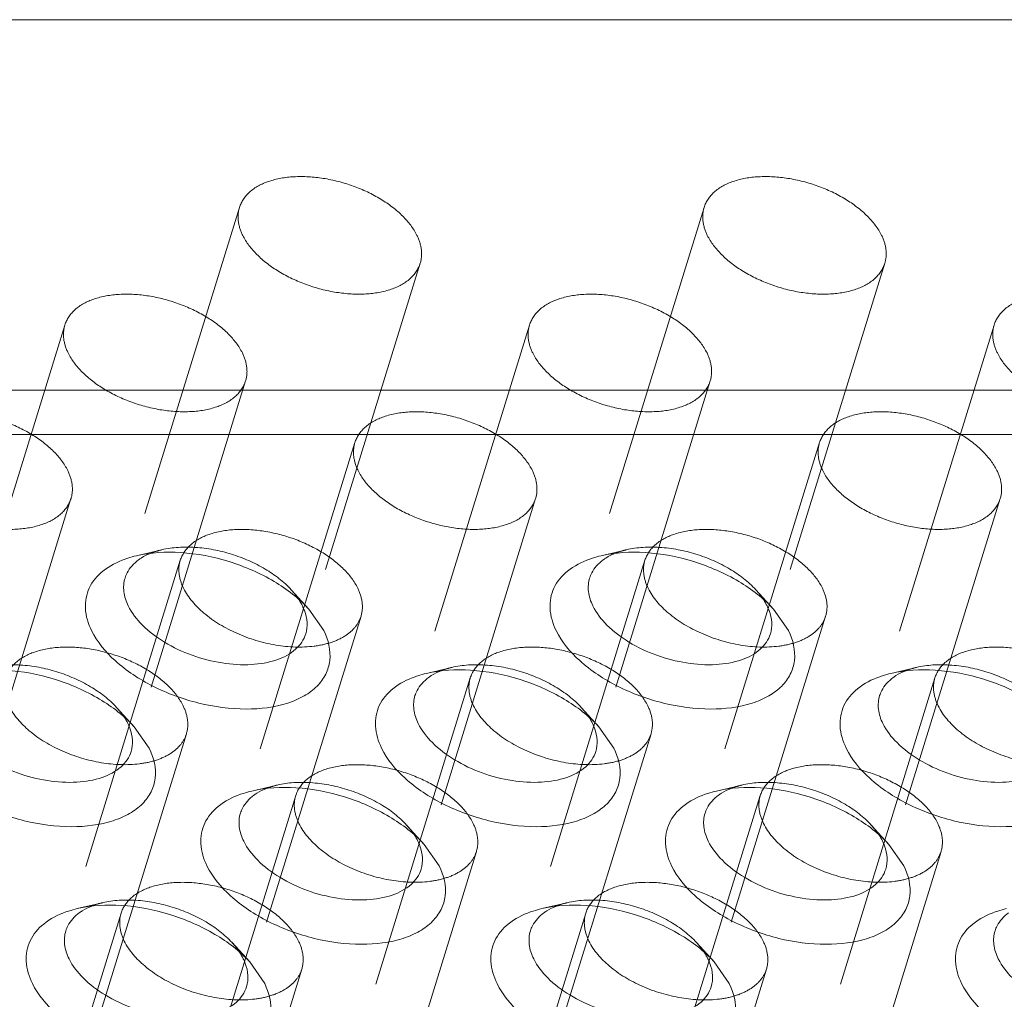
# Model space of a CAD drawing. Header units: millimetres. Extents: x 4065 to 8083, y -652 to 5416.
# Tile 262 of 278: x 5022 to 5038, y 5232 to 5247. Entities that reach past the tile are written whole.
import ezdxf

# ---------------------------------------------------------------- set-up
doc = ezdxf.new("R2010")
doc.units = ezdxf.units.MM
doc.header["$LTSCALE"] = 0.8
doc.linetypes.add('HIDDEN', pattern=[9.525, 6.35, -3.175])
doc.layers.get('0').update_dxf_attribs({"linetype": 'CONTINUOUS', "lineweight": 0})
doc.layers.add('3', color=5, linetype='HIDDEN', lineweight=0)

msp = doc.modelspace()

# ---------------------------------------------------------------- linework, layer by layer
for p, q in [((5093.454, 5247.038), (4942.4, 5247.038)), ((5091.639, 5241.163), (4940.585, 5241.163)), ((5091.67, 5240.461), (4940.616, 5240.461)), ((5026.641, 5237.694), (5026.879, 5237.353)), ((5034.01, 5237.694), (5034.248, 5237.353)), ((5023.872, 5235.829), (5024.11, 5235.488)), ((5031.24, 5235.829), (5031.479, 5235.488)), ((5028.471, 5233.964), (5028.709, 5233.623)), ((5035.84, 5233.964), (5036.078, 5233.623)), ((5025.702, 5232.1), (5025.94, 5231.758)), ((5033.071, 5232.1), (5033.309, 5231.758))]:
    msp.add_line(p, q)
for centre in [(5025.814, 5237.388), (5033.183, 5237.388), (5023.045, 5235.523), (5030.414, 5235.523), (5027.645, 5233.658), (5035.013, 5233.658), (5024.876, 5231.793), (5032.244, 5231.793)]:
    msp.add_arc(centre, 0.808, 20.4981, 26.1954)
for points, knots in [([(5023.195, 5237.353), (5023.141, 5237.462), (5023.069, 5237.69), (5023.134, 5238.046), (5023.375, 5238.329), (5023.601, 5238.442), (5023.726, 5238.487)], [0, 0, 0, 0, 0.254004, 0.482836, 0.721908, 1, 1, 1, 1]), ([(5023.725, 5238.187), (5023.733, 5238.215), (5023.779, 5238.326), (5023.865, 5238.419), (5023.938, 5238.473)], [0, 0, 0, 0, 0.240012, 1, 1, 1, 1]), ([(5023.726, 5238.487), (5023.741, 5238.492), (5023.8, 5238.512), (5023.86, 5238.529), (5023.906, 5238.54)], [0, 0, 0, 0, 0.243995, 1, 1, 1, 1]), ([(5023.906, 5238.54), (5024.134, 5238.593), (5024.636, 5238.619), (5025.384, 5238.474), (5026.082, 5238.171), (5026.483, 5237.867), (5026.641, 5237.694)], [0, 0, 0, 0, 0.236674, 0.49996, 0.763238, 1, 1, 1, 1]), ([(5023.938, 5238.473), (5023.953, 5238.484), (5024.016, 5238.527), (5024.085, 5238.561), (5024.14, 5238.582)], [0, 0, 0, 0, 0.238443, 1, 1, 1, 1]), ([(5030.563, 5237.353), (5030.51, 5237.462), (5030.438, 5237.69), (5030.502, 5238.046), (5030.743, 5238.329), (5030.969, 5238.442), (5031.095, 5238.487)], [0, 0, 0, 0, 0.254004, 0.482836, 0.721908, 1, 1, 1, 1]), ([(5031.093, 5238.187), (5031.102, 5238.215), (5031.147, 5238.326), (5031.233, 5238.419), (5031.307, 5238.473)], [0, 0, 0, 0, 0.240012, 1, 1, 1, 1]), ([(5031.095, 5238.487), (5031.109, 5238.492), (5031.168, 5238.512), (5031.228, 5238.529), (5031.274, 5238.54)], [0, 0, 0, 0, 0.243995, 1, 1, 1, 1]), ([(5031.274, 5238.54), (5031.502, 5238.593), (5032.005, 5238.619), (5032.752, 5238.474), (5033.45, 5238.171), (5033.852, 5237.867), (5034.01, 5237.694)], [0, 0, 0, 0, 0.236674, 0.49996, 0.763238, 1, 1, 1, 1]), ([(5031.307, 5238.473), (5031.321, 5238.484), (5031.385, 5238.527), (5031.454, 5238.561), (5031.508, 5238.582)], [0, 0, 0, 0, 0.238443, 1, 1, 1, 1]), ([(5023.776, 5237.745), (5023.741, 5237.816), (5023.692, 5237.962), (5023.704, 5238.119), (5023.725, 5238.187)], [0, 0, 0, 0, 0.525878, 1, 1, 1, 1]), ([(5031.145, 5237.745), (5031.11, 5237.816), (5031.061, 5237.962), (5031.072, 5238.119), (5031.093, 5238.187)], [0, 0, 0, 0, 0.525878, 1, 1, 1, 1]), ([(5026.591, 5237.302), (5026.563, 5237.209), (5026.434, 5237.026), (5026.117, 5236.865), (5025.711, 5236.797), (5025.093, 5236.837), (5024.484, 5237.053), (5024.004, 5237.413), (5023.832, 5237.632), (5023.776, 5237.745)], [0, 0, 0, 0, 0.088055, 0.191757, 0.316249, 0.457585, 0.752193, 0.885964, 1, 1, 1, 1]), ([(5033.96, 5237.302), (5033.931, 5237.209), (5033.803, 5237.026), (5033.485, 5236.865), (5033.08, 5236.797), (5032.461, 5236.837), (5031.852, 5237.053), (5031.372, 5237.413), (5031.2, 5237.632), (5031.145, 5237.745)], [0, 0, 0, 0, 0.088055, 0.191757, 0.316249, 0.457585, 0.752193, 0.885964, 1, 1, 1, 1]), ([(5026.571, 5237.671), (5026.594, 5237.61), (5026.623, 5237.486), (5026.609, 5237.359), (5026.591, 5237.302)], [0, 0, 0, 0, 0.519412, 1, 1, 1, 1]), ([(5033.94, 5237.671), (5033.963, 5237.61), (5033.992, 5237.486), (5033.977, 5237.359), (5033.96, 5237.302)], [0, 0, 0, 0, 0.519412, 1, 1, 1, 1]), ([(5026.879, 5237.353), (5026.95, 5237.208), (5027.011, 5236.96), (5026.918, 5236.654), (5026.774, 5236.46), (5026.564, 5236.305), (5026.191, 5236.147), (5025.615, 5236.08), (5024.882, 5236.179), (5024.17, 5236.44), (5023.578, 5236.825), (5023.284, 5237.172), (5023.195, 5237.353)], [0, 0, 0, 0, 0.096773, 0.141577, 0.188039, 0.23902, 0.296136, 0.42893, 0.580086, 0.73539, 0.87927, 1, 1, 1, 1]), ([(5034.248, 5237.353), (5034.319, 5237.208), (5034.38, 5236.96), (5034.287, 5236.654), (5034.142, 5236.46), (5033.932, 5236.305), (5033.559, 5236.147), (5032.983, 5236.08), (5032.251, 5236.179), (5031.539, 5236.44), (5030.946, 5236.825), (5030.652, 5237.172), (5030.563, 5237.353)], [0, 0, 0, 0, 0.096773, 0.141577, 0.188039, 0.23902, 0.296136, 0.42893, 0.580086, 0.73539, 0.87927, 1, 1, 1, 1]), ([(5021.136, 5236.675), (5021.365, 5236.728), (5021.867, 5236.754), (5022.615, 5236.609), (5023.313, 5236.307), (5023.714, 5236.002), (5023.872, 5235.829)], [0, 0, 0, 0, 0.236674, 0.49996, 0.763238, 1, 1, 1, 1]), ([(5027.794, 5235.488), (5027.741, 5235.597), (5027.669, 5235.826), (5027.733, 5236.181), (5027.974, 5236.464), (5028.2, 5236.578), (5028.326, 5236.622)], [0, 0, 0, 0, 0.254004, 0.482836, 0.721908, 1, 1, 1, 1]), ([(5028.324, 5236.322), (5028.333, 5236.35), (5028.378, 5236.462), (5028.464, 5236.554), (5028.537, 5236.608)], [0, 0, 0, 0, 0.240012, 1, 1, 1, 1]), ([(5028.326, 5236.622), (5028.34, 5236.627), (5028.399, 5236.647), (5028.459, 5236.664), (5028.505, 5236.675)], [0, 0, 0, 0, 0.243995, 1, 1, 1, 1]), ([(5028.505, 5236.675), (5028.733, 5236.728), (5029.236, 5236.754), (5029.983, 5236.609), (5030.681, 5236.307), (5031.082, 5236.002), (5031.241, 5235.829)], [0, 0, 0, 0, 0.236674, 0.49996, 0.763238, 1, 1, 1, 1]), ([(5028.537, 5236.608), (5028.552, 5236.619), (5028.616, 5236.662), (5028.685, 5236.696), (5028.739, 5236.717)], [0, 0, 0, 0, 0.238443, 1, 1, 1, 1]), ([(5035.163, 5235.488), (5035.109, 5235.597), (5035.037, 5235.826), (5035.102, 5236.181), (5035.342, 5236.464), (5035.569, 5236.578), (5035.694, 5236.622)], [0, 0, 0, 0, 0.254004, 0.482836, 0.721908, 1, 1, 1, 1]), ([(5035.693, 5236.322), (5035.701, 5236.35), (5035.747, 5236.462), (5035.832, 5236.554), (5035.906, 5236.608)], [0, 0, 0, 0, 0.240012, 1, 1, 1, 1]), ([(5035.694, 5236.622), (5035.709, 5236.627), (5035.768, 5236.647), (5035.828, 5236.664), (5035.873, 5236.675)], [0, 0, 0, 0, 0.243995, 1, 1, 1, 1]), ([(5035.873, 5236.675), (5036.101, 5236.728), (5036.604, 5236.754), (5037.352, 5236.609), (5038.05, 5236.307), (5038.451, 5236.002), (5038.609, 5235.829)], [0, 0, 0, 0, 0.236674, 0.49996, 0.763238, 1, 1, 1, 1]), ([(5035.906, 5236.608), (5035.921, 5236.619), (5035.984, 5236.662), (5036.053, 5236.696), (5036.107, 5236.717)], [0, 0, 0, 0, 0.238443, 1, 1, 1, 1]), ([(5028.376, 5235.88), (5028.341, 5235.951), (5028.292, 5236.098), (5028.303, 5236.254), (5028.324, 5236.322)], [0, 0, 0, 0, 0.525878, 1, 1, 1, 1]), ([(5035.744, 5235.88), (5035.709, 5235.951), (5035.66, 5236.098), (5035.672, 5236.254), (5035.693, 5236.322)], [0, 0, 0, 0, 0.525878, 1, 1, 1, 1]), ([(5023.822, 5235.437), (5023.794, 5235.344), (5023.665, 5235.162), (5023.348, 5235), (5022.942, 5234.933), (5022.324, 5234.972), (5021.715, 5235.188), (5021.235, 5235.548), (5021.063, 5235.767), (5021.007, 5235.88)], [0, 0, 0, 0, 0.088055, 0.191757, 0.316249, 0.457585, 0.752193, 0.885964, 1, 1, 1, 1]), ([(5031.191, 5235.437), (5031.162, 5235.344), (5031.034, 5235.162), (5030.716, 5235), (5030.311, 5234.933), (5029.692, 5234.972), (5029.083, 5235.188), (5028.603, 5235.548), (5028.431, 5235.767), (5028.376, 5235.88)], [0, 0, 0, 0, 0.088055, 0.191757, 0.316249, 0.457585, 0.752193, 0.885964, 1, 1, 1, 1]), ([(5038.559, 5235.437), (5038.531, 5235.344), (5038.402, 5235.162), (5038.085, 5235), (5037.679, 5234.933), (5037.061, 5234.972), (5036.452, 5235.188), (5035.972, 5235.548), (5035.8, 5235.767), (5035.744, 5235.88)], [0, 0, 0, 0, 0.088055, 0.191757, 0.316249, 0.457585, 0.752193, 0.885964, 1, 1, 1, 1]), ([(5023.802, 5235.806), (5023.825, 5235.745), (5023.854, 5235.622), (5023.84, 5235.494), (5023.822, 5235.437)], [0, 0, 0, 0, 0.519412, 1, 1, 1, 1]), ([(5031.171, 5235.806), (5031.194, 5235.745), (5031.223, 5235.622), (5031.208, 5235.494), (5031.191, 5235.437)], [0, 0, 0, 0, 0.519412, 1, 1, 1, 1]), ([(5024.11, 5235.488), (5024.181, 5235.343), (5024.242, 5235.095), (5024.149, 5234.789), (5024.005, 5234.595), (5023.795, 5234.44), (5023.422, 5234.282), (5022.846, 5234.215), (5022.113, 5234.314), (5021.401, 5234.575), (5020.809, 5234.96), (5020.515, 5235.307), (5020.426, 5235.488)], [0, 0, 0, 0, 0.096773, 0.141577, 0.188039, 0.23902, 0.296136, 0.42893, 0.580086, 0.73539, 0.87927, 1, 1, 1, 1]), ([(5031.479, 5235.488), (5031.55, 5235.343), (5031.611, 5235.095), (5031.518, 5234.789), (5031.373, 5234.595), (5031.163, 5234.44), (5030.79, 5234.282), (5030.214, 5234.215), (5029.482, 5234.314), (5028.77, 5234.575), (5028.177, 5234.96), (5027.883, 5235.307), (5027.794, 5235.488)], [0, 0, 0, 0, 0.096773, 0.141577, 0.188039, 0.23902, 0.296136, 0.42893, 0.580086, 0.73539, 0.87927, 1, 1, 1, 1]), ([(5038.847, 5235.488), (5038.918, 5235.343), (5038.979, 5235.095), (5038.886, 5234.789), (5038.742, 5234.595), (5038.532, 5234.44), (5038.159, 5234.282), (5037.583, 5234.215), (5036.85, 5234.314), (5036.138, 5234.575), (5035.546, 5234.96), (5035.252, 5235.307), (5035.163, 5235.488)], [0, 0, 0, 0, 0.096773, 0.141577, 0.188039, 0.23902, 0.296136, 0.42893, 0.580086, 0.73539, 0.87927, 1, 1, 1, 1]), ([(5025.736, 5234.81), (5025.964, 5234.863), (5026.466, 5234.889), (5027.214, 5234.745), (5027.912, 5234.442), (5028.313, 5234.137), (5028.471, 5233.964)], [0, 0, 0, 0, 0.236674, 0.49996, 0.763238, 1, 1, 1, 1]), ([(5033.104, 5234.81), (5033.332, 5234.863), (5033.835, 5234.889), (5034.582, 5234.745), (5035.281, 5234.442), (5035.682, 5234.137), (5035.84, 5233.964)], [0, 0, 0, 0, 0.236674, 0.49996, 0.763238, 1, 1, 1, 1]), ([(5025.025, 5233.623), (5024.971, 5233.733), (5024.9, 5233.961), (5024.964, 5234.317), (5025.205, 5234.599), (5025.431, 5234.713), (5025.557, 5234.758)], [0, 0, 0, 0, 0.254004, 0.482836, 0.721908, 1, 1, 1, 1]), ([(5025.555, 5234.457), (5025.564, 5234.485), (5025.609, 5234.597), (5025.695, 5234.689), (5025.768, 5234.743)], [0, 0, 0, 0, 0.240012, 1, 1, 1, 1]), ([(5025.557, 5234.758), (5025.571, 5234.763), (5025.63, 5234.783), (5025.69, 5234.799), (5025.736, 5234.81)], [0, 0, 0, 0, 0.243995, 1, 1, 1, 1]), ([(5025.768, 5234.743), (5025.783, 5234.754), (5025.846, 5234.797), (5025.916, 5234.831), (5025.97, 5234.852)], [0, 0, 0, 0, 0.238443, 1, 1, 1, 1]), ([(5032.394, 5233.623), (5032.34, 5233.733), (5032.268, 5233.961), (5032.333, 5234.317), (5032.573, 5234.599), (5032.799, 5234.713), (5032.925, 5234.758)], [0, 0, 0, 0, 0.254004, 0.482836, 0.721908, 1, 1, 1, 1]), ([(5032.924, 5234.457), (5032.932, 5234.485), (5032.977, 5234.597), (5033.063, 5234.689), (5033.137, 5234.743)], [0, 0, 0, 0, 0.240012, 1, 1, 1, 1]), ([(5032.925, 5234.758), (5032.939, 5234.763), (5032.998, 5234.783), (5033.058, 5234.799), (5033.104, 5234.81)], [0, 0, 0, 0, 0.243995, 1, 1, 1, 1]), ([(5033.137, 5234.743), (5033.152, 5234.754), (5033.215, 5234.797), (5033.284, 5234.831), (5033.338, 5234.852)], [0, 0, 0, 0, 0.238443, 1, 1, 1, 1]), ([(5025.607, 5234.015), (5025.572, 5234.086), (5025.523, 5234.233), (5025.534, 5234.389), (5025.555, 5234.457)], [0, 0, 0, 0, 0.525878, 1, 1, 1, 1]), ([(5032.975, 5234.015), (5032.94, 5234.086), (5032.891, 5234.233), (5032.902, 5234.389), (5032.924, 5234.457)], [0, 0, 0, 0, 0.525878, 1, 1, 1, 1]), ([(5028.422, 5233.572), (5028.393, 5233.48), (5028.265, 5233.297), (5027.947, 5233.135), (5027.541, 5233.068), (5026.923, 5233.108), (5026.314, 5233.323), (5025.834, 5233.683), (5025.662, 5233.902), (5025.607, 5234.015)], [0, 0, 0, 0, 0.088055, 0.191757, 0.316249, 0.457585, 0.752193, 0.885964, 1, 1, 1, 1]), ([(5028.402, 5233.941), (5028.424, 5233.88), (5028.454, 5233.757), (5028.439, 5233.63), (5028.422, 5233.572)], [0, 0, 0, 0, 0.519412, 1, 1, 1, 1]), ([(5035.79, 5233.572), (5035.761, 5233.48), (5035.633, 5233.297), (5035.315, 5233.135), (5034.91, 5233.068), (5034.292, 5233.108), (5033.683, 5233.323), (5033.202, 5233.683), (5033.03, 5233.902), (5032.975, 5234.015)], [0, 0, 0, 0, 0.088055, 0.191757, 0.316249, 0.457585, 0.752193, 0.885964, 1, 1, 1, 1]), ([(5035.77, 5233.941), (5035.793, 5233.88), (5035.822, 5233.757), (5035.808, 5233.63), (5035.79, 5233.572)], [0, 0, 0, 0, 0.519412, 1, 1, 1, 1]), ([(5028.709, 5233.623), (5028.781, 5233.478), (5028.841, 5233.23), (5028.748, 5232.924), (5028.604, 5232.73), (5028.394, 5232.575), (5028.021, 5232.417), (5027.445, 5232.35), (5026.713, 5232.449), (5026, 5232.71), (5025.408, 5233.096), (5025.114, 5233.442), (5025.025, 5233.623)], [0, 0, 0, 0, 0.096773, 0.141577, 0.188039, 0.23902, 0.296136, 0.42893, 0.580086, 0.73539, 0.87927, 1, 1, 1, 1]), ([(5036.078, 5233.623), (5036.149, 5233.478), (5036.21, 5233.23), (5036.117, 5232.924), (5035.973, 5232.73), (5035.763, 5232.575), (5035.39, 5232.417), (5034.813, 5232.35), (5034.081, 5232.449), (5033.369, 5232.71), (5032.776, 5233.096), (5032.482, 5233.442), (5032.394, 5233.623)], [0, 0, 0, 0, 0.096773, 0.141577, 0.188039, 0.23902, 0.296136, 0.42893, 0.580086, 0.73539, 0.87927, 1, 1, 1, 1]), ([(5022.967, 5232.945), (5023.195, 5232.999), (5023.697, 5233.024), (5024.445, 5232.88), (5025.143, 5232.577), (5025.544, 5232.273), (5025.702, 5232.1)], [0, 0, 0, 0, 0.236674, 0.49996, 0.763238, 1, 1, 1, 1]), ([(5030.335, 5232.945), (5030.563, 5232.999), (5031.066, 5233.024), (5031.813, 5232.88), (5032.512, 5232.577), (5032.913, 5232.273), (5033.071, 5232.1)], [0, 0, 0, 0, 0.236674, 0.49996, 0.763238, 1, 1, 1, 1]), ([(5022.256, 5231.758), (5022.202, 5231.868), (5022.131, 5232.096), (5022.195, 5232.452), (5022.436, 5232.734), (5022.662, 5232.848), (5022.788, 5232.893)], [0, 0, 0, 0, 0.254004, 0.482836, 0.721908, 1, 1, 1, 1]), ([(5022.786, 5232.593), (5022.794, 5232.62), (5022.84, 5232.732), (5022.926, 5232.824), (5022.999, 5232.878)], [0, 0, 0, 0, 0.240012, 1, 1, 1, 1]), ([(5022.788, 5232.893), (5022.802, 5232.898), (5022.861, 5232.918), (5022.921, 5232.934), (5022.967, 5232.945)], [0, 0, 0, 0, 0.243995, 1, 1, 1, 1]), ([(5022.999, 5232.878), (5023.014, 5232.889), (5023.077, 5232.932), (5023.147, 5232.966), (5023.201, 5232.987)], [0, 0, 0, 0, 0.238443, 1, 1, 1, 1]), ([(5029.625, 5231.758), (5029.571, 5231.868), (5029.499, 5232.096), (5029.564, 5232.452), (5029.804, 5232.734), (5030.03, 5232.848), (5030.156, 5232.893)], [0, 0, 0, 0, 0.254004, 0.482836, 0.721908, 1, 1, 1, 1]), ([(5030.154, 5232.593), (5030.163, 5232.62), (5030.208, 5232.732), (5030.294, 5232.824), (5030.368, 5232.878)], [0, 0, 0, 0, 0.240012, 1, 1, 1, 1]), ([(5030.156, 5232.893), (5030.17, 5232.898), (5030.229, 5232.918), (5030.289, 5232.934), (5030.335, 5232.945)], [0, 0, 0, 0, 0.243995, 1, 1, 1, 1]), ([(5030.368, 5232.878), (5030.382, 5232.889), (5030.446, 5232.932), (5030.515, 5232.966), (5030.569, 5232.987)], [0, 0, 0, 0, 0.238443, 1, 1, 1, 1]), ([(5036.993, 5231.758), (5036.939, 5231.868), (5036.868, 5232.096), (5036.932, 5232.452), (5037.173, 5232.734), (5037.399, 5232.848), (5037.525, 5232.893)], [0, 0, 0, 0, 0.254004, 0.482836, 0.721908, 1, 1, 1, 1]), ([(5037.523, 5232.593), (5037.531, 5232.62), (5037.577, 5232.732), (5037.663, 5232.824), (5037.736, 5232.878)], [0, 0, 0, 0, 0.240012, 1, 1, 1, 1]), ([(5037.525, 5232.893), (5037.539, 5232.898), (5037.598, 5232.918), (5037.658, 5232.934), (5037.704, 5232.945)], [0, 0, 0, 0, 0.243995, 1, 1, 1, 1]), ([(5022.838, 5232.15), (5022.803, 5232.221), (5022.753, 5232.368), (5022.765, 5232.524), (5022.786, 5232.593)], [0, 0, 0, 0, 0.525878, 1, 1, 1, 1]), ([(5030.206, 5232.15), (5030.171, 5232.221), (5030.122, 5232.368), (5030.133, 5232.524), (5030.154, 5232.593)], [0, 0, 0, 0, 0.525878, 1, 1, 1, 1]), ([(5037.575, 5232.15), (5037.54, 5232.221), (5037.49, 5232.368), (5037.502, 5232.524), (5037.523, 5232.593)], [0, 0, 0, 0, 0.525878, 1, 1, 1, 1]), ([(5025.652, 5231.707), (5025.624, 5231.615), (5025.495, 5231.432), (5025.178, 5231.27), (5024.772, 5231.203), (5024.154, 5231.243), (5023.545, 5231.458), (5023.065, 5231.818), (5022.893, 5232.037), (5022.838, 5232.15)], [0, 0, 0, 0, 0.088055, 0.191757, 0.316249, 0.457585, 0.752193, 0.885964, 1, 1, 1, 1]), ([(5025.633, 5232.076), (5025.655, 5232.016), (5025.684, 5231.892), (5025.67, 5231.765), (5025.652, 5231.707)], [0, 0, 0, 0, 0.519412, 1, 1, 1, 1]), ([(5033.021, 5231.707), (5032.992, 5231.615), (5032.864, 5231.432), (5032.546, 5231.27), (5032.141, 5231.203), (5031.522, 5231.243), (5030.913, 5231.458), (5030.433, 5231.818), (5030.261, 5232.037), (5030.206, 5232.15)], [0, 0, 0, 0, 0.088055, 0.191757, 0.316249, 0.457585, 0.752193, 0.885964, 1, 1, 1, 1]), ([(5033.001, 5232.076), (5033.024, 5232.016), (5033.053, 5231.892), (5033.039, 5231.765), (5033.021, 5231.707)], [0, 0, 0, 0, 0.519412, 1, 1, 1, 1]), ([(5040.389, 5231.707), (5040.361, 5231.615), (5040.232, 5231.432), (5039.915, 5231.27), (5039.509, 5231.203), (5038.891, 5231.243), (5038.282, 5231.458), (5037.802, 5231.818), (5037.63, 5232.037), (5037.575, 5232.15)], [0, 0, 0, 0, 0.088055, 0.191757, 0.316249, 0.457585, 0.752193, 0.885964, 1, 1, 1, 1]), ([(5025.94, 5231.758), (5026.011, 5231.613), (5026.072, 5231.366), (5025.979, 5231.059), (5025.835, 5230.865), (5025.625, 5230.71), (5025.252, 5230.552), (5024.676, 5230.485), (5023.944, 5230.584), (5023.231, 5230.846), (5022.639, 5231.231), (5022.345, 5231.577), (5022.256, 5231.758)], [0, 0, 0, 0, 0.096773, 0.141577, 0.188039, 0.23902, 0.296136, 0.42893, 0.580086, 0.73539, 0.87927, 1, 1, 1, 1]), ([(5033.309, 5231.758), (5033.38, 5231.613), (5033.441, 5231.366), (5033.348, 5231.059), (5033.204, 5230.865), (5032.993, 5230.71), (5032.62, 5230.552), (5032.044, 5230.485), (5031.312, 5230.584), (5030.6, 5230.846), (5030.007, 5231.231), (5029.713, 5231.577), (5029.625, 5231.758)], [0, 0, 0, 0, 0.096773, 0.141577, 0.188039, 0.23902, 0.296136, 0.42893, 0.580086, 0.73539, 0.87927, 1, 1, 1, 1]), ([(5040.677, 5231.758), (5040.748, 5231.613), (5040.809, 5231.366), (5040.716, 5231.059), (5040.572, 5230.865), (5040.362, 5230.71), (5039.989, 5230.552), (5039.413, 5230.485), (5038.681, 5230.584), (5037.968, 5230.846), (5037.376, 5231.231), (5037.082, 5231.577), (5036.993, 5231.758)], [0, 0, 0, 0, 0.096773, 0.141577, 0.188039, 0.23902, 0.296136, 0.42893, 0.580086, 0.73539, 0.87927, 1, 1, 1, 1])]:
    msp.add_open_spline(points, degree=3, knots=knots)
for points in [[(5026.485, 5237.84), (5026.505, 5237.809), (5026.523, 5237.777), (5026.54, 5237.745)], [(5033.854, 5237.84), (5033.874, 5237.809), (5033.892, 5237.777), (5033.908, 5237.745)], [(5023.716, 5235.975), (5023.736, 5235.945), (5023.754, 5235.913), (5023.771, 5235.88)], [(5031.085, 5235.975), (5031.105, 5235.945), (5031.123, 5235.913), (5031.139, 5235.88)], [(5028.316, 5234.111), (5028.335, 5234.08), (5028.354, 5234.048), (5028.37, 5234.015)], [(5035.684, 5234.111), (5035.704, 5234.08), (5035.722, 5234.048), (5035.738, 5234.015)], [(5025.546, 5232.246), (5025.566, 5232.215), (5025.585, 5232.183), (5025.601, 5232.15)], [(5032.915, 5232.246), (5032.935, 5232.215), (5032.953, 5232.183), (5032.969, 5232.15)]]:
    msp.add_open_spline(points, degree=3)
at = {"layer": '3'}
for p, q in [((5025.54, 5244.062), (5023.725, 5238.187)), ((5032.909, 5244.062), (5031.093, 5238.187)), ((5028.407, 5243.177), (5026.591, 5237.302)), ((5035.775, 5243.177), (5033.96, 5237.302)), ((5022.771, 5242.198), (5020.956, 5236.323)), ((5030.14, 5242.198), (5028.324, 5236.323)), ((5037.508, 5242.198), (5035.693, 5236.323)), ((5025.638, 5241.312), (5023.822, 5235.437)), ((5033.006, 5241.312), (5031.191, 5235.437)), ((5027.371, 5240.333), (5025.555, 5234.458)), ((5034.739, 5240.333), (5032.924, 5234.458)), ((5022.868, 5239.447), (5021.053, 5233.572)), ((5030.237, 5239.447), (5028.421, 5233.572)), ((5037.605, 5239.447), (5035.79, 5233.572)), ((5024.309, 5238.635), (5023.905, 5238.54)), ((5031.678, 5238.635), (5031.274, 5238.54)), ((5024.602, 5238.468), (5022.786, 5232.593)), ((5031.97, 5238.468), (5030.155, 5232.593)), ((5039.339, 5238.468), (5037.523, 5232.593)), ((5026.361, 5238.001), (5026.641, 5237.694)), ((5033.729, 5238.001), (5034.009, 5237.694)), ((5027.468, 5237.582), (5025.652, 5231.707)), ((5034.836, 5237.582), (5033.021, 5231.707)), ((5028.909, 5236.77), (5028.505, 5236.675)), ((5036.277, 5236.77), (5035.873, 5236.675)), ((5029.201, 5236.603), (5027.385, 5230.728)), ((5036.569, 5236.603), (5034.754, 5230.728)), ((5023.592, 5236.136), (5023.872, 5235.829)), ((5030.96, 5236.136), (5031.24, 5235.829)), ((5024.699, 5235.717), (5022.883, 5229.842)), ((5032.067, 5235.717), (5030.252, 5229.842)), ((5026.14, 5234.905), (5025.736, 5234.81)), ((5033.508, 5234.905), (5033.104, 5234.81)), ((5026.432, 5234.738), (5024.616, 5228.863)), ((5033.8, 5234.738), (5031.985, 5228.863)), ((5028.191, 5234.271), (5028.471, 5233.964)), ((5035.56, 5234.271), (5035.84, 5233.964)), ((5029.298, 5233.852), (5027.483, 5227.977)), ((5036.667, 5233.852), (5034.851, 5227.977)), ((5023.37, 5233.04), (5022.967, 5232.945)), ((5030.739, 5233.04), (5030.335, 5232.945)), ((5023.663, 5232.873), (5021.847, 5226.998)), ((5031.031, 5232.873), (5029.216, 5226.998)), ((5025.422, 5232.406), (5025.702, 5232.1)), ((5032.791, 5232.406), (5033.071, 5232.1)), ((5026.529, 5231.988), (5024.713, 5226.113)), ((5033.897, 5231.988), (5032.082, 5226.113))]:
    msp.add_line(p, q, dxfattribs=at)
for centre in [(5024.546, 5237.551), (5031.915, 5237.551), (5029.146, 5235.686), (5036.514, 5235.686), (5026.376, 5233.822), (5033.745, 5233.822), (5023.607, 5231.957), (5030.976, 5231.957)]:
    msp.add_arc(centre, 1.108, 109.6104, 111.5294, dxfattribs=at)
for points, knots in [([(5028.355, 5243.619), (5028.3, 5243.732), (5028.128, 5243.951), (5027.778, 5244.213), (5027.348, 5244.416), (5026.879, 5244.537), (5026.42, 5244.566), (5026.015, 5244.499), (5025.697, 5244.337), (5025.569, 5244.155), (5025.54, 5244.062)], [0, 0, 0, 0, 0.11391, 0.247494, 0.393901, 0.543049, 0.684203, 0.808528, 0.912094, 1, 1, 1, 1]), ([(5035.724, 5243.619), (5035.668, 5243.732), (5035.497, 5243.951), (5035.147, 5244.213), (5034.716, 5244.416), (5034.248, 5244.537), (5033.789, 5244.566), (5033.383, 5244.499), (5033.066, 5244.337), (5032.937, 5244.155), (5032.909, 5244.062)], [0, 0, 0, 0, 0.11391, 0.247494, 0.393901, 0.543049, 0.684203, 0.808528, 0.912094, 1, 1, 1, 1]), ([(5025.54, 5244.062), (5025.519, 5243.994), (5025.508, 5243.837), (5025.557, 5243.691), (5025.592, 5243.619)], [0, 0, 0, 0, 0.474456, 1, 1, 1, 1]), ([(5032.909, 5244.062), (5032.888, 5243.994), (5032.877, 5243.837), (5032.925, 5243.691), (5032.96, 5243.619)], [0, 0, 0, 0, 0.474456, 1, 1, 1, 1]), ([(5025.592, 5243.619), (5025.647, 5243.507), (5025.819, 5243.288), (5026.169, 5243.026), (5026.6, 5242.823), (5027.068, 5242.702), (5027.527, 5242.673), (5027.932, 5242.74), (5028.25, 5242.901), (5028.378, 5243.084), (5028.407, 5243.177)], [0, 0, 0, 0, 0.11391, 0.247494, 0.393901, 0.543049, 0.684203, 0.808528, 0.912094, 1, 1, 1, 1]), ([(5028.407, 5243.177), (5028.428, 5243.245), (5028.439, 5243.402), (5028.39, 5243.548), (5028.355, 5243.619)], [0, 0, 0, 0, 0.474456, 1, 1, 1, 1]), ([(5032.96, 5243.619), (5033.016, 5243.507), (5033.188, 5243.288), (5033.537, 5243.026), (5033.968, 5242.823), (5034.436, 5242.702), (5034.895, 5242.673), (5035.301, 5242.74), (5035.618, 5242.901), (5035.747, 5243.084), (5035.775, 5243.177)], [0, 0, 0, 0, 0.11391, 0.247494, 0.393901, 0.543049, 0.684203, 0.808528, 0.912094, 1, 1, 1, 1]), ([(5035.775, 5243.177), (5035.796, 5243.245), (5035.808, 5243.402), (5035.759, 5243.548), (5035.724, 5243.619)], [0, 0, 0, 0, 0.474456, 1, 1, 1, 1]), ([(5025.586, 5241.755), (5025.531, 5241.867), (5025.359, 5242.087), (5025.009, 5242.348), (5024.578, 5242.551), (5024.11, 5242.672), (5023.651, 5242.702), (5023.246, 5242.634), (5022.928, 5242.473), (5022.8, 5242.29), (5022.771, 5242.197)], [0, 0, 0, 0, 0.11391, 0.247494, 0.393901, 0.543049, 0.684203, 0.808528, 0.912094, 1, 1, 1, 1]), ([(5032.955, 5241.755), (5032.899, 5241.867), (5032.727, 5242.087), (5032.378, 5242.348), (5031.947, 5242.551), (5031.479, 5242.672), (5031.02, 5242.702), (5030.614, 5242.634), (5030.297, 5242.473), (5030.168, 5242.29), (5030.14, 5242.197)], [0, 0, 0, 0, 0.11391, 0.247494, 0.393901, 0.543049, 0.684203, 0.808528, 0.912094, 1, 1, 1, 1]), ([(5040.323, 5241.755), (5040.268, 5241.867), (5040.096, 5242.087), (5039.746, 5242.348), (5039.315, 5242.551), (5038.847, 5242.672), (5038.388, 5242.702), (5037.983, 5242.634), (5037.665, 5242.473), (5037.537, 5242.29), (5037.508, 5242.197)], [0, 0, 0, 0, 0.11391, 0.247494, 0.393901, 0.543049, 0.684203, 0.808528, 0.912094, 1, 1, 1, 1]), ([(5022.771, 5242.197), (5022.75, 5242.129), (5022.739, 5241.973), (5022.788, 5241.826), (5022.823, 5241.755)], [0, 0, 0, 0, 0.474456, 1, 1, 1, 1]), ([(5030.14, 5242.197), (5030.119, 5242.129), (5030.107, 5241.973), (5030.156, 5241.826), (5030.191, 5241.755)], [0, 0, 0, 0, 0.474456, 1, 1, 1, 1]), ([(5037.508, 5242.197), (5037.487, 5242.129), (5037.476, 5241.973), (5037.525, 5241.826), (5037.56, 5241.755)], [0, 0, 0, 0, 0.474456, 1, 1, 1, 1]), ([(5022.823, 5241.755), (5022.878, 5241.642), (5023.05, 5241.423), (5023.4, 5241.161), (5023.83, 5240.959), (5024.299, 5240.837), (5024.758, 5240.808), (5025.163, 5240.875), (5025.481, 5241.037), (5025.609, 5241.219), (5025.638, 5241.312)], [0, 0, 0, 0, 0.11391, 0.247494, 0.393901, 0.543049, 0.684203, 0.808528, 0.912094, 1, 1, 1, 1]), ([(5025.638, 5241.312), (5025.659, 5241.381), (5025.67, 5241.537), (5025.621, 5241.683), (5025.586, 5241.755)], [0, 0, 0, 0, 0.474456, 1, 1, 1, 1]), ([(5030.191, 5241.755), (5030.247, 5241.642), (5030.418, 5241.423), (5030.768, 5241.161), (5031.199, 5240.959), (5031.667, 5240.837), (5032.126, 5240.808), (5032.532, 5240.875), (5032.849, 5241.037), (5032.978, 5241.219), (5033.006, 5241.312)], [0, 0, 0, 0, 0.11391, 0.247494, 0.393901, 0.543049, 0.684203, 0.808528, 0.912094, 1, 1, 1, 1]), ([(5033.006, 5241.312), (5033.027, 5241.381), (5033.038, 5241.537), (5032.99, 5241.683), (5032.955, 5241.755)], [0, 0, 0, 0, 0.474456, 1, 1, 1, 1]), ([(5037.56, 5241.755), (5037.615, 5241.642), (5037.787, 5241.423), (5038.137, 5241.161), (5038.567, 5240.959), (5039.036, 5240.837), (5039.495, 5240.808), (5039.9, 5240.875), (5040.218, 5241.037), (5040.346, 5241.219), (5040.375, 5241.312)], [0, 0, 0, 0, 0.11391, 0.247494, 0.393901, 0.543049, 0.684203, 0.808528, 0.912094, 1, 1, 1, 1]), ([(5022.817, 5239.89), (5022.762, 5240.002), (5022.59, 5240.222), (5022.24, 5240.484), (5021.809, 5240.686), (5021.341, 5240.808), (5020.882, 5240.837), (5020.477, 5240.769), (5020.159, 5240.608), (5020.031, 5240.425), (5020.002, 5240.332)], [0, 0, 0, 0, 0.11391, 0.247494, 0.393901, 0.543049, 0.684203, 0.808528, 0.912094, 1, 1, 1, 1]), ([(5030.185, 5239.89), (5030.13, 5240.002), (5029.958, 5240.222), (5029.609, 5240.484), (5029.178, 5240.686), (5028.71, 5240.808), (5028.25, 5240.837), (5027.845, 5240.769), (5027.528, 5240.608), (5027.399, 5240.425), (5027.371, 5240.332)], [0, 0, 0, 0, 0.11391, 0.247494, 0.393901, 0.543049, 0.684203, 0.808528, 0.912094, 1, 1, 1, 1]), ([(5037.554, 5239.89), (5037.499, 5240.002), (5037.327, 5240.222), (5036.977, 5240.484), (5036.546, 5240.686), (5036.078, 5240.808), (5035.619, 5240.837), (5035.214, 5240.769), (5034.896, 5240.608), (5034.768, 5240.425), (5034.739, 5240.332)], [0, 0, 0, 0, 0.11391, 0.247494, 0.393901, 0.543049, 0.684203, 0.808528, 0.912094, 1, 1, 1, 1]), ([(5027.371, 5240.332), (5027.349, 5240.264), (5027.338, 5240.108), (5027.387, 5239.961), (5027.422, 5239.89)], [0, 0, 0, 0, 0.474456, 1, 1, 1, 1]), ([(5034.739, 5240.332), (5034.718, 5240.264), (5034.707, 5240.108), (5034.756, 5239.961), (5034.791, 5239.89)], [0, 0, 0, 0, 0.474456, 1, 1, 1, 1]), ([(5020.054, 5239.89), (5020.109, 5239.777), (5020.281, 5239.558), (5020.631, 5239.296), (5021.061, 5239.094), (5021.53, 5238.972), (5021.989, 5238.943), (5022.394, 5239.01), (5022.712, 5239.172), (5022.84, 5239.355), (5022.869, 5239.447)], [0, 0, 0, 0, 0.11391, 0.247494, 0.393901, 0.543049, 0.684203, 0.808528, 0.912094, 1, 1, 1, 1]), ([(5022.869, 5239.447), (5022.89, 5239.516), (5022.901, 5239.672), (5022.852, 5239.818), (5022.817, 5239.89)], [0, 0, 0, 0, 0.474456, 1, 1, 1, 1]), ([(5027.422, 5239.89), (5027.478, 5239.777), (5027.649, 5239.558), (5027.999, 5239.296), (5028.43, 5239.094), (5028.898, 5238.972), (5029.357, 5238.943), (5029.762, 5239.01), (5030.08, 5239.172), (5030.208, 5239.355), (5030.237, 5239.447)], [0, 0, 0, 0, 0.11391, 0.247494, 0.393901, 0.543049, 0.684203, 0.808528, 0.912094, 1, 1, 1, 1]), ([(5030.237, 5239.447), (5030.258, 5239.516), (5030.269, 5239.672), (5030.22, 5239.818), (5030.185, 5239.89)], [0, 0, 0, 0, 0.474456, 1, 1, 1, 1]), ([(5034.791, 5239.89), (5034.846, 5239.777), (5035.018, 5239.558), (5035.368, 5239.296), (5035.798, 5239.094), (5036.266, 5238.972), (5036.726, 5238.943), (5037.131, 5239.01), (5037.449, 5239.172), (5037.577, 5239.355), (5037.606, 5239.447)], [0, 0, 0, 0, 0.11391, 0.247494, 0.393901, 0.543049, 0.684203, 0.808528, 0.912094, 1, 1, 1, 1]), ([(5037.606, 5239.447), (5037.627, 5239.516), (5037.638, 5239.672), (5037.589, 5239.818), (5037.554, 5239.89)], [0, 0, 0, 0, 0.474456, 1, 1, 1, 1]), ([(5027.416, 5238.025), (5027.361, 5238.138), (5027.189, 5238.357), (5026.839, 5238.619), (5026.409, 5238.821), (5025.94, 5238.943), (5025.481, 5238.972), (5025.076, 5238.905), (5024.758, 5238.743), (5024.63, 5238.56), (5024.601, 5238.468)], [0, 0, 0, 0, 0.11391, 0.247494, 0.393901, 0.543049, 0.684203, 0.808528, 0.912094, 1, 1, 1, 1]), ([(5034.785, 5238.025), (5034.729, 5238.138), (5034.558, 5238.357), (5034.208, 5238.619), (5033.777, 5238.821), (5033.309, 5238.943), (5032.85, 5238.972), (5032.445, 5238.905), (5032.127, 5238.743), (5031.999, 5238.56), (5031.97, 5238.468)], [0, 0, 0, 0, 0.11391, 0.247494, 0.393901, 0.543049, 0.684203, 0.808528, 0.912094, 1, 1, 1, 1]), ([(5024.31, 5238.635), (5024.481, 5238.675), (5024.858, 5238.694), (5025.418, 5238.586), (5025.942, 5238.358), (5026.242, 5238.13), (5026.361, 5238.001)], [0, 0, 0, 0, 0.236698, 0.500006, 0.763355, 1, 1, 1, 1]), ([(5031.678, 5238.635), (5031.849, 5238.675), (5032.226, 5238.694), (5032.787, 5238.586), (5033.31, 5238.358), (5033.611, 5238.13), (5033.729, 5238.001)], [0, 0, 0, 0, 0.236698, 0.500006, 0.763355, 1, 1, 1, 1]), ([(5024.601, 5238.468), (5024.58, 5238.399), (5024.569, 5238.243), (5024.618, 5238.096), (5024.653, 5238.025)], [0, 0, 0, 0, 0.474456, 1, 1, 1, 1]), ([(5031.97, 5238.468), (5031.949, 5238.399), (5031.938, 5238.243), (5031.987, 5238.096), (5032.022, 5238.025)], [0, 0, 0, 0, 0.474456, 1, 1, 1, 1]), ([(5024.653, 5238.025), (5024.728, 5237.873), (5024.986, 5237.585), (5025.498, 5237.282), (5026.1, 5237.101), (5026.525, 5237.081), (5026.725, 5237.107)], [0, 0, 0, 0, 0.214357, 0.471697, 0.744871, 1, 1, 1, 1]), ([(5026.361, 5238.001), (5026.373, 5237.988), (5026.418, 5237.937), (5026.458, 5237.882), (5026.485, 5237.84)], [0, 0, 0, 0, 0.259084, 1, 1, 1, 1]), ([(5027.468, 5237.582), (5027.489, 5237.651), (5027.5, 5237.807), (5027.451, 5237.954), (5027.416, 5238.025)], [0, 0, 0, 0, 0.474456, 1, 1, 1, 1]), ([(5032.022, 5238.025), (5032.096, 5237.873), (5032.354, 5237.585), (5032.867, 5237.282), (5033.468, 5237.101), (5033.893, 5237.081), (5034.094, 5237.107)], [0, 0, 0, 0, 0.214357, 0.471697, 0.744871, 1, 1, 1, 1]), ([(5033.729, 5238.001), (5033.741, 5237.988), (5033.786, 5237.937), (5033.827, 5237.882), (5033.854, 5237.84)], [0, 0, 0, 0, 0.259084, 1, 1, 1, 1]), ([(5034.836, 5237.582), (5034.858, 5237.651), (5034.869, 5237.807), (5034.82, 5237.954), (5034.785, 5238.025)], [0, 0, 0, 0, 0.474456, 1, 1, 1, 1]), ([(5026.725, 5237.107), (5026.816, 5237.118), (5026.987, 5237.154), (5027.212, 5237.255), (5027.381, 5237.397), (5027.449, 5237.52), (5027.468, 5237.582)], [0, 0, 0, 0, 0.296731, 0.558772, 0.78922, 1, 1, 1, 1]), ([(5034.094, 5237.107), (5034.185, 5237.118), (5034.355, 5237.154), (5034.58, 5237.255), (5034.749, 5237.397), (5034.817, 5237.52), (5034.836, 5237.582)], [0, 0, 0, 0, 0.296731, 0.558772, 0.78922, 1, 1, 1, 1]), ([(5024.647, 5236.16), (5024.592, 5236.273), (5024.42, 5236.492), (5024.07, 5236.754), (5023.64, 5236.956), (5023.171, 5237.078), (5022.712, 5237.107), (5022.307, 5237.04), (5021.989, 5236.878), (5021.861, 5236.695), (5021.832, 5236.603)], [0, 0, 0, 0, 0.11391, 0.247494, 0.393901, 0.543049, 0.684203, 0.808528, 0.912094, 1, 1, 1, 1]), ([(5032.016, 5236.16), (5031.96, 5236.273), (5031.789, 5236.492), (5031.439, 5236.754), (5031.008, 5236.956), (5030.54, 5237.078), (5030.081, 5237.107), (5029.675, 5237.04), (5029.358, 5236.878), (5029.229, 5236.695), (5029.201, 5236.603)], [0, 0, 0, 0, 0.11391, 0.247494, 0.393901, 0.543049, 0.684203, 0.808528, 0.912094, 1, 1, 1, 1]), ([(5039.384, 5236.16), (5039.329, 5236.273), (5039.157, 5236.492), (5038.807, 5236.754), (5038.377, 5236.956), (5037.908, 5237.078), (5037.449, 5237.107), (5037.044, 5237.04), (5036.726, 5236.878), (5036.598, 5236.695), (5036.569, 5236.603)], [0, 0, 0, 0, 0.11391, 0.247494, 0.393901, 0.543049, 0.684203, 0.808528, 0.912094, 1, 1, 1, 1]), ([(5021.541, 5236.77), (5021.712, 5236.81), (5022.089, 5236.829), (5022.649, 5236.721), (5023.173, 5236.493), (5023.473, 5236.265), (5023.592, 5236.136)], [0, 0, 0, 0, 0.236698, 0.500006, 0.763355, 1, 1, 1, 1]), ([(5028.909, 5236.77), (5029.08, 5236.81), (5029.457, 5236.829), (5030.018, 5236.721), (5030.541, 5236.493), (5030.842, 5236.265), (5030.96, 5236.136)], [0, 0, 0, 0, 0.236698, 0.500006, 0.763355, 1, 1, 1, 1]), ([(5036.278, 5236.77), (5036.449, 5236.81), (5036.825, 5236.829), (5037.386, 5236.721), (5037.91, 5236.493), (5038.21, 5236.265), (5038.329, 5236.136)], [0, 0, 0, 0, 0.236698, 0.500006, 0.763355, 1, 1, 1, 1]), ([(5029.201, 5236.603), (5029.18, 5236.534), (5029.169, 5236.378), (5029.217, 5236.232), (5029.252, 5236.16)], [0, 0, 0, 0, 0.474456, 1, 1, 1, 1]), ([(5036.569, 5236.603), (5036.548, 5236.534), (5036.537, 5236.378), (5036.586, 5236.232), (5036.621, 5236.16)], [0, 0, 0, 0, 0.474456, 1, 1, 1, 1]), ([(5021.884, 5236.16), (5021.959, 5236.008), (5022.216, 5235.72), (5022.729, 5235.418), (5023.331, 5235.236), (5023.756, 5235.217), (5023.956, 5235.242)], [0, 0, 0, 0, 0.214357, 0.471697, 0.744871, 1, 1, 1, 1]), ([(5023.592, 5236.136), (5023.604, 5236.123), (5023.648, 5236.072), (5023.689, 5236.018), (5023.716, 5235.975)], [0, 0, 0, 0, 0.259084, 1, 1, 1, 1]), ([(5024.699, 5235.718), (5024.72, 5235.786), (5024.731, 5235.942), (5024.682, 5236.089), (5024.647, 5236.16)], [0, 0, 0, 0, 0.474456, 1, 1, 1, 1]), ([(5029.252, 5236.16), (5029.327, 5236.008), (5029.585, 5235.72), (5030.098, 5235.418), (5030.699, 5235.236), (5031.124, 5235.217), (5031.325, 5235.242)], [0, 0, 0, 0, 0.214357, 0.471697, 0.744871, 1, 1, 1, 1]), ([(5030.96, 5236.136), (5030.972, 5236.123), (5031.017, 5236.072), (5031.058, 5236.018), (5031.085, 5235.975)], [0, 0, 0, 0, 0.259084, 1, 1, 1, 1]), ([(5032.067, 5235.718), (5032.088, 5235.786), (5032.1, 5235.942), (5032.051, 5236.089), (5032.016, 5236.16)], [0, 0, 0, 0, 0.474456, 1, 1, 1, 1]), ([(5036.621, 5236.16), (5036.696, 5236.008), (5036.953, 5235.72), (5037.466, 5235.418), (5038.068, 5235.236), (5038.493, 5235.217), (5038.693, 5235.242)], [0, 0, 0, 0, 0.214357, 0.471697, 0.744871, 1, 1, 1, 1]), ([(5023.956, 5235.242), (5024.047, 5235.253), (5024.218, 5235.289), (5024.442, 5235.39), (5024.612, 5235.532), (5024.68, 5235.655), (5024.699, 5235.718)], [0, 0, 0, 0, 0.296731, 0.558772, 0.78922, 1, 1, 1, 1]), ([(5031.325, 5235.242), (5031.416, 5235.253), (5031.586, 5235.289), (5031.811, 5235.39), (5031.98, 5235.532), (5032.048, 5235.655), (5032.067, 5235.718)], [0, 0, 0, 0, 0.296731, 0.558772, 0.78922, 1, 1, 1, 1]), ([(5029.247, 5234.295), (5029.191, 5234.408), (5029.019, 5234.627), (5028.67, 5234.889), (5028.239, 5235.091), (5027.771, 5235.213), (5027.312, 5235.242), (5026.906, 5235.175), (5026.589, 5235.013), (5026.46, 5234.83), (5026.432, 5234.738)], [0, 0, 0, 0, 0.11391, 0.247494, 0.393901, 0.543049, 0.684203, 0.808528, 0.912094, 1, 1, 1, 1]), ([(5036.615, 5234.295), (5036.56, 5234.408), (5036.388, 5234.627), (5036.038, 5234.889), (5035.607, 5235.091), (5035.139, 5235.213), (5034.68, 5235.242), (5034.275, 5235.175), (5033.957, 5235.013), (5033.829, 5234.83), (5033.8, 5234.738)], [0, 0, 0, 0, 0.11391, 0.247494, 0.393901, 0.543049, 0.684203, 0.808528, 0.912094, 1, 1, 1, 1]), ([(5026.14, 5234.905), (5026.311, 5234.945), (5026.688, 5234.964), (5027.248, 5234.856), (5027.772, 5234.629), (5028.073, 5234.401), (5028.191, 5234.271)], [0, 0, 0, 0, 0.236698, 0.500006, 0.763355, 1, 1, 1, 1]), ([(5033.508, 5234.905), (5033.679, 5234.945), (5034.056, 5234.964), (5034.617, 5234.856), (5035.14, 5234.629), (5035.441, 5234.401), (5035.56, 5234.271)], [0, 0, 0, 0, 0.236698, 0.500006, 0.763355, 1, 1, 1, 1]), ([(5026.432, 5234.738), (5026.411, 5234.669), (5026.399, 5234.513), (5026.448, 5234.367), (5026.483, 5234.295)], [0, 0, 0, 0, 0.474456, 1, 1, 1, 1]), ([(5033.8, 5234.738), (5033.779, 5234.669), (5033.768, 5234.513), (5033.817, 5234.367), (5033.852, 5234.295)], [0, 0, 0, 0, 0.474456, 1, 1, 1, 1]), ([(5026.483, 5234.295), (5026.558, 5234.143), (5026.816, 5233.855), (5027.329, 5233.553), (5027.93, 5233.372), (5028.355, 5233.352), (5028.555, 5233.377)], [0, 0, 0, 0, 0.214357, 0.471697, 0.744871, 1, 1, 1, 1]), ([(5028.191, 5234.271), (5028.203, 5234.258), (5028.248, 5234.207), (5028.288, 5234.153), (5028.316, 5234.111)], [0, 0, 0, 0, 0.259084, 1, 1, 1, 1]), ([(5029.298, 5233.853), (5029.319, 5233.921), (5029.33, 5234.077), (5029.282, 5234.224), (5029.247, 5234.295)], [0, 0, 0, 0, 0.474456, 1, 1, 1, 1]), ([(5033.852, 5234.295), (5033.927, 5234.143), (5034.184, 5233.855), (5034.697, 5233.553), (5035.299, 5233.372), (5035.723, 5233.352), (5035.924, 5233.377)], [0, 0, 0, 0, 0.214357, 0.471697, 0.744871, 1, 1, 1, 1]), ([(5035.56, 5234.271), (5035.572, 5234.258), (5035.616, 5234.207), (5035.657, 5234.153), (5035.684, 5234.111)], [0, 0, 0, 0, 0.259084, 1, 1, 1, 1]), ([(5036.667, 5233.853), (5036.688, 5233.921), (5036.699, 5234.077), (5036.65, 5234.224), (5036.615, 5234.295)], [0, 0, 0, 0, 0.474456, 1, 1, 1, 1]), ([(5028.555, 5233.377), (5028.647, 5233.389), (5028.817, 5233.424), (5029.042, 5233.525), (5029.211, 5233.667), (5029.279, 5233.79), (5029.298, 5233.853)], [0, 0, 0, 0, 0.296731, 0.558772, 0.78922, 1, 1, 1, 1]), ([(5035.924, 5233.377), (5036.015, 5233.389), (5036.185, 5233.424), (5036.41, 5233.525), (5036.58, 5233.667), (5036.647, 5233.79), (5036.667, 5233.853)], [0, 0, 0, 0, 0.296731, 0.558772, 0.78922, 1, 1, 1, 1]), ([(5026.477, 5232.43), (5026.422, 5232.543), (5026.25, 5232.762), (5025.901, 5233.024), (5025.47, 5233.227), (5025.002, 5233.348), (5024.542, 5233.377), (5024.137, 5233.31), (5023.82, 5233.148), (5023.691, 5232.966), (5023.663, 5232.873)], [0, 0, 0, 0, 0.11391, 0.247494, 0.393901, 0.543049, 0.684203, 0.808528, 0.912094, 1, 1, 1, 1]), ([(5033.846, 5232.43), (5033.791, 5232.543), (5033.619, 5232.762), (5033.269, 5233.024), (5032.838, 5233.227), (5032.37, 5233.348), (5031.911, 5233.377), (5031.506, 5233.31), (5031.188, 5233.148), (5031.06, 5232.966), (5031.031, 5232.873)], [0, 0, 0, 0, 0.11391, 0.247494, 0.393901, 0.543049, 0.684203, 0.808528, 0.912094, 1, 1, 1, 1]), ([(5023.371, 5233.04), (5023.542, 5233.08), (5023.919, 5233.099), (5024.479, 5232.991), (5025.003, 5232.764), (5025.304, 5232.536), (5025.422, 5232.406)], [0, 0, 0, 0, 0.236698, 0.500006, 0.763355, 1, 1, 1, 1]), ([(5030.739, 5233.04), (5030.91, 5233.08), (5031.287, 5233.099), (5031.848, 5232.991), (5032.371, 5232.764), (5032.672, 5232.536), (5032.791, 5232.406)], [0, 0, 0, 0, 0.236698, 0.500006, 0.763355, 1, 1, 1, 1]), ([(5023.663, 5232.873), (5023.641, 5232.805), (5023.63, 5232.648), (5023.679, 5232.502), (5023.714, 5232.43)], [0, 0, 0, 0, 0.474456, 1, 1, 1, 1]), ([(5031.031, 5232.873), (5031.01, 5232.805), (5030.999, 5232.648), (5031.048, 5232.502), (5031.083, 5232.43)], [0, 0, 0, 0, 0.474456, 1, 1, 1, 1]), ([(5023.714, 5232.43), (5023.789, 5232.278), (5024.047, 5231.99), (5024.56, 5231.688), (5025.161, 5231.507), (5025.586, 5231.487), (5025.786, 5231.512)], [0, 0, 0, 0, 0.214357, 0.471697, 0.744871, 1, 1, 1, 1]), ([(5025.422, 5232.406), (5025.434, 5232.393), (5025.479, 5232.342), (5025.519, 5232.288), (5025.546, 5232.246)], [0, 0, 0, 0, 0.259084, 1, 1, 1, 1]), ([(5026.529, 5231.988), (5026.55, 5232.056), (5026.561, 5232.213), (5026.512, 5232.359), (5026.477, 5232.43)], [0, 0, 0, 0, 0.474456, 1, 1, 1, 1]), ([(5031.083, 5232.43), (5031.158, 5232.278), (5031.415, 5231.99), (5031.928, 5231.688), (5032.529, 5231.507), (5032.954, 5231.487), (5033.155, 5231.512)], [0, 0, 0, 0, 0.214357, 0.471697, 0.744871, 1, 1, 1, 1]), ([(5032.791, 5232.406), (5032.802, 5232.393), (5032.847, 5232.342), (5032.888, 5232.288), (5032.915, 5232.246)], [0, 0, 0, 0, 0.259084, 1, 1, 1, 1]), ([(5033.898, 5231.988), (5033.919, 5232.056), (5033.93, 5232.213), (5033.881, 5232.359), (5033.846, 5232.43)], [0, 0, 0, 0, 0.474456, 1, 1, 1, 1]), ([(5025.786, 5231.512), (5025.877, 5231.524), (5026.048, 5231.559), (5026.273, 5231.66), (5026.442, 5231.803), (5026.51, 5231.926), (5026.529, 5231.988)], [0, 0, 0, 0, 0.296731, 0.558772, 0.78922, 1, 1, 1, 1]), ([(5033.155, 5231.512), (5033.246, 5231.524), (5033.416, 5231.559), (5033.641, 5231.66), (5033.81, 5231.803), (5033.878, 5231.926), (5033.898, 5231.988)], [0, 0, 0, 0, 0.296731, 0.558772, 0.78922, 1, 1, 1, 1])]:
    msp.add_open_spline(points, degree=3, knots=knots, dxfattribs=at)
for points in [[(5024.174, 5238.595), (5024.219, 5238.611), (5024.264, 5238.624), (5024.31, 5238.635)], [(5031.543, 5238.595), (5031.587, 5238.611), (5031.632, 5238.624), (5031.678, 5238.635)], [(5028.774, 5236.73), (5028.818, 5236.746), (5028.863, 5236.759), (5028.909, 5236.77)], [(5036.142, 5236.73), (5036.186, 5236.746), (5036.232, 5236.759), (5036.278, 5236.77)], [(5026.005, 5234.865), (5026.049, 5234.881), (5026.094, 5234.894), (5026.14, 5234.905)], [(5033.373, 5234.865), (5033.417, 5234.881), (5033.463, 5234.894), (5033.508, 5234.905)], [(5023.235, 5233), (5023.28, 5233.016), (5023.325, 5233.029), (5023.371, 5233.04)], [(5030.604, 5233), (5030.648, 5233.016), (5030.694, 5233.029), (5030.739, 5233.04)]]:
    msp.add_open_spline(points, degree=3, dxfattribs=at)

doc.saveas('drawing.dxf')
